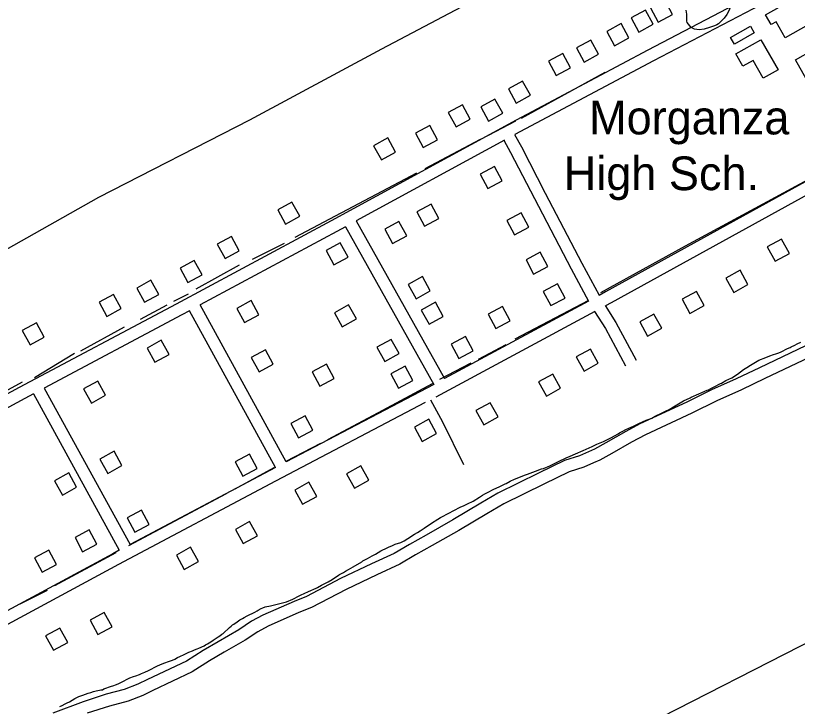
# Model space of a CAD drawing. Extents: x 3187622 to 3225504, y 800805 to 826213.
# Drawn here: x 3197892 to 3199818, y 810105 to 811808 of the extents above; entities that cross this region are included whole.
import ezdxf

# ---------------------------------------------------------------- set-up
doc = ezdxf.new("R2010")
doc.units = 0
for name, color, linetype in [('V-BLDG-IDEN', 7, 'Continuous'), ('V-BLDG-OTLN', 7, 'Continuous'), ('V-ROAD-CNTR', 7, 'Continuous'), ('V-SITE-VEGE', 7, 'Continuous'), ('V-TOPO-SHOR', 7, 'Continuous')]:
    doc.layers.add(name, color=color, linetype=linetype)

msp = doc.modelspace()

# ---------------------------------------------------------------- linework, layer by layer
at = {"layer": 'V-BLDG-OTLN'}
for points in [[(3199787.3, 811753.2), (3199764.9, 811792.8), (3199752.8, 811786), (3199739, 811810.4), (3199847.2, 811871.5), (3199852.7, 811861.8), (3199865.8, 811869.2), (3199890.9, 811824.9), (3199876.6, 811816.8), (3199882.2, 811806.9)], [(3199474.8, 811792.1), (3199509.9, 811811.3), (3199490.8, 811846.4), (3199455.6, 811827.2)], [(3199427.1, 811767.7), (3199462.2, 811786.8), (3199443.1, 811822), (3199408, 811802.8)], [(3199367.3, 811734.1), (3199402.4, 811753.2), (3199383.3, 811788.4), (3199348.1, 811769.2)], [(3199662.3, 811737.8), (3199652.8, 811754.4), (3199701.7, 811782.5), (3199711.2, 811765.9)], [(3199292.5, 811693.7), (3199327.6, 811712.9), (3199308.4, 811748), (3199273.3, 811728.9)], [(3199666.1, 811713.6), (3199727.3, 811748.7), (3199769.8, 811674.6), (3199733.6, 811653.8), (3199708.5, 811697.7), (3199683.4, 811683.3)], [(3199223.7, 811660.6), (3199258.8, 811679.8), (3199239.6, 811714.9), (3199204.5, 811695.8)], [(3199812.6, 811699.1), (3199856.5, 811723.9), (3199882.9, 811677.3), (3199839, 811652.4)], [(3199124.8, 811592.5), (3199159.9, 811611.7), (3199140.7, 811646.8), (3199105.6, 811627.7)], [(3199056.7, 811548.3), (3199091.8, 811567.4), (3199072.6, 811602.5), (3199037.5, 811583.4)], [(3198976.6, 811534), (3199011.8, 811553.2), (3198992.6, 811588.3), (3198957.5, 811569.2)], [(3198895.8, 811483), (3198930.9, 811502.1), (3198911.7, 811537.2), (3198876.6, 811518.1)], [(3198792.8, 811452.3), (3198827.9, 811471.5), (3198808.8, 811506.6), (3198773.7, 811487.5)], [(3199071.2, 811436.5), (3199036.1, 811417.5), (3199055.1, 811382.3), (3199090.3, 811401.3)], [(3198556.5, 811294.4), (3198591.6, 811313.6), (3198572.4, 811348.7), (3198537.3, 811329.5)], [(3198915.1, 811343.1), (3198879.9, 811324.1), (3198899, 811288.9), (3198934.1, 811307.9)], [(3199155.6, 811286.8), (3199136.9, 811322.1), (3199101.5, 811303.4), (3199120.3, 811268)], [(3198836.1, 811300.7), (3198800.9, 811281.7), (3198819.9, 811246.5), (3198855.1, 811265.5)], [(3198407.6, 811209.5), (3198442.7, 811228.6), (3198423.6, 811263.7), (3198388.5, 811244.6)], [(3199778.4, 811257.1), (3199743.4, 811237.8), (3199762.7, 811202.8), (3199797.8, 811222.1)], [(3198691.5, 811248.1), (3198656.3, 811229.1), (3198675.3, 811193.9), (3198710.5, 811213)], [(3199203.1, 811189.5), (3199184.3, 811224.8), (3199149, 811206.1), (3199167.8, 811170.7)], [(3198315.9, 811150.2), (3198351, 811169.4), (3198331.9, 811204.5), (3198296.8, 811185.3)], [(3199676.5, 811180.3), (3199641.4, 811161), (3199660.7, 811126), (3199695.8, 811145.3)], [(3198209.1, 811101.5), (3198244.3, 811120.7), (3198225.1, 811155.8), (3198190, 811136.6)], [(3198858.9, 811145.3), (3198878.4, 811110.4), (3198913.3, 811129.9), (3198893.8, 811164.8)], [(3199245.1, 811112), (3199226.3, 811147.3), (3199191, 811128.5), (3199209.8, 811093.2)], [(3198116.5, 811066.6), (3198151.6, 811085.8), (3198132.4, 811120.9), (3198097.3, 811101.7)], [(3199568.7, 811128.2), (3199533.6, 811108.9), (3199553, 811073.9), (3199588, 811093.2)], [(3198471.7, 811105.6), (3198436.5, 811086.5), (3198455.5, 811051.4), (3198490.7, 811070.4)], [(3198731.5, 811060.5), (3198712, 811095.4), (3198677.1, 811075.9), (3198696.5, 811041)], [(3198890.8, 811082.2), (3198910.3, 811047.3), (3198945.2, 811066.8), (3198925.7, 811101.7)], [(3199074.6, 811036.7), (3199109.8, 811055.5), (3199091, 811090.8), (3199055.7, 811071.9)], [(3199464.3, 811072.6), (3199429.3, 811053.3), (3199448.6, 811018.3), (3199483.6, 811037.6)], [(3197927.1, 810996.5), (3197962.2, 811015.6), (3197943.1, 811050.7), (3197908, 811031.6)], [(3198250.6, 811007.8), (3198215.4, 810988.8), (3198234.4, 810953.6), (3198269.6, 810972.7)], [(3198836.2, 810975.2), (3198816.7, 811010.1), (3198781.7, 810990.7), (3198801.2, 810955.7)], [(3198983.2, 810962.6), (3199018.5, 810981.5), (3198999.6, 811016.8), (3198964.4, 810997.9)], [(3198472.1, 810965), (3198491.3, 810929.9), (3198526.4, 810949.1), (3198507.2, 810984.2)], [(3199307.6, 810986.3), (3199272.6, 810967), (3199291.9, 810931.9), (3199326.9, 810951.3)], [(3198640.9, 810894.8), (3198676.3, 810913.4), (3198657.7, 810948.8), (3198622.3, 810930.2)], [(3198834.9, 810890.2), (3198870.2, 810909.1), (3198851.3, 810944.3), (3198816.1, 810925.5)], [(3199215, 810924.5), (3199180, 810905.2), (3199199.3, 810870.2), (3199234.3, 810889.5)], [(3198094.4, 810907.4), (3198059.2, 810888.4), (3198078.2, 810853.2), (3198113.4, 810872.2)], [(3199060.8, 810854), (3199025.8, 810834.7), (3199045.1, 810799.7), (3199080.1, 810819)], [(3198588.7, 810767.6), (3198624, 810786.5), (3198605.1, 810821.7), (3198569.9, 810802.9)], [(3198909.4, 810813), (3198874.3, 810793.7), (3198893.6, 810758.7), (3198928.7, 810778)], [(3198099.2, 810714.9), (3198118.5, 810679.8), (3198153.5, 810699.1), (3198134.3, 810734.1)], [(3198451.3, 810672.7), (3198486.6, 810691.6), (3198467.7, 810726.8), (3198432.5, 810708)], [(3198742.1, 810698), (3198707.1, 810678.7), (3198726.4, 810643.7), (3198761.4, 810663)], [(3198042, 810645.7), (3198022.8, 810680.8), (3197987.7, 810661.5), (3198007, 810626.4)], [(3198614.1, 810658), (3198579.1, 810638.7), (3198598.4, 810603.7), (3198633.4, 810623)], [(3198185.4, 810534.9), (3198220.7, 810553.7), (3198201.8, 810589), (3198166.6, 810570.1)], [(3198468.1, 810560.9), (3198433.1, 810541.6), (3198452.4, 810506.6), (3198487.4, 810525.9)], [(3198056.8, 810486.2), (3198092.1, 810505.1), (3198073.2, 810540.3), (3198038, 810521.5)], [(3197956.7, 810436.1), (3197992, 810455), (3197973.1, 810490.2), (3197937.9, 810471.4)], [(3198322.8, 810497.5), (3198287.8, 810478.2), (3198307.1, 810443.1), (3198342.1, 810462.4)], [(3198110, 810336.8), (3198074.9, 810317.5), (3198094.2, 810282.4), (3198129.3, 810301.8)], [(3198000.6, 810298.2), (3197965.5, 810278.9), (3197984.8, 810243.8), (3198019.9, 810263.1)]]:
    msp.add_lwpolyline(points, close=True, dxfattribs=at)
at = {"layer": 'V-ROAD-CNTR'}
for points in [[(3200053.3, 812039.9), (3199449.2, 811723.4), (3199124.6, 811550.6), (3198668.7, 811302.6), (3198286.8, 811096.9), (3197900.5, 810891.1), (3197519.5, 810685.4), (3197438.1, 810645.5), (3197246.6, 810539.3), (3197177.2, 810500)], [(3200067.2, 812013.4), (3199463.2, 811696.8), (3199121.4, 811514.9)], [(3200279.6, 811642.4), (3199344.6, 811126.9), (3199329.1, 811118.5)], [(3199095.9, 811500.8), (3198730.9, 811302.3)], [(3199094.5, 811501), (3199111.1, 811470.9), (3199169.8, 811357), (3199260.4, 811183.6), (3199303.2, 811104.1)], [(3199120.8, 811515.5), (3199137.6, 811485), (3199196.5, 811370.8), (3199286.9, 811197.6), (3199329.3, 811118.9)], [(3199867.1, 811380.7), (3199358.9, 811100.5), (3199344.5, 811092.8)], [(3198704.5, 811287.9), (3198682.9, 811276.2), (3198346.4, 811094.9)], [(3198704.5, 811287.9), (3198921.6, 810898.9)], [(3198730.9, 811302.3), (3198947.9, 810913.3)], [(3199302.9, 811104.5), (3198947.9, 810913.3)], [(3198319.9, 811080.7), (3198301, 811070.5), (3197962, 810889.8)], [(3198531.6, 810694.1), (3198319.9, 811080.7)], [(3198558.2, 810708.1), (3198346.4, 811094.9)], [(3199318.3, 811078.7), (3198927.2, 810868)], [(3199317.9, 811078.8), (3199344.5, 811036.7), (3199394.1, 810944.9)], [(3199344.3, 811093.2), (3199370.4, 811051.9), (3199420.5, 810959.2)], [(3199913.5, 811030), (3199724.5, 810940.3), (3199667.1, 810912.8), (3199606.1, 810885.8), (3199544.8, 810855), (3199429.8, 810801.9), (3199394.8, 810783.2), (3199345.7, 810755.2), (3199317.4, 810739.4), (3199303, 810733), (3199281, 810723.3), (3199244.1, 810711.1), (3199180, 810680.3), (3199079.9, 810631.3), (3199037.5, 810606.2), (3198968.4, 810564.9), (3198903.1, 810527.7), (3198862, 810504.6), (3198824, 810482.6), (3198768.5, 810456.5), (3198692.3, 810420.5), (3198607.9, 810376.2), (3198578, 810364.3), (3198500.8, 810329.9), (3198472.6, 810315.3), (3198441.3, 810293.7), (3198390.5, 810264.8), (3198353.9, 810242.9), (3198312.3, 810217.1), (3198216.2, 810171.7), (3198192.8, 810160), (3198159.3, 810146.7), (3198114.8, 810135.1), (3198058.1, 810116.8), (3197983.1, 810089)], [(3199926.5, 811003), (3199737.5, 810913.3), (3199679.7, 810885.5), (3199618.9, 810858.7), (3199557.8, 810827.9), (3199443.2, 810775), (3199409.3, 810756.9), (3199360.5, 810729), (3199330.8, 810712.6), (3199315.2, 810705.6), (3199291.8, 810695.2), (3199255.4, 810683.2), (3199193.1, 810653.3), (3199094.2, 810604.9), (3199052.8, 810580.4), (3198983.6, 810538.9), (3198917.9, 810501.6), (3198876.8, 810478.6), (3198837.9, 810456), (3198781.3, 810429.4), (3198705.6, 810393.6), (3198620.4, 810348.9), (3198589.6, 810336.7), (3198513.9, 810302.9), (3198488.1, 810289.5), (3198457.2, 810268.3), (3198405.6, 810238.9), (3198369.5, 810217.3), (3198326.7, 810190.7), (3198229.3, 810144.7), (3198205.1, 810132.6), (3198168.7, 810118.2), (3198123.2, 810106.3), (3198068, 810088.5)], [(3197962, 810889.8), (3198173.6, 810504.4)], [(3198921.6, 810898.9), (3198558.2, 810708.1)], [(3197935.5, 810875.7), (3197914.7, 810864.6), (3197574.8, 810681.1)], [(3197935.5, 810875.7), (3198147.1, 810490.4)], [(3198900.9, 810854.1), (3198531.9, 810660.4), (3198145.2, 810455.4), (3197760.1, 810247.6), (3197453.8, 810081.2), (3196607, 809631.5)], [(3198913.5, 810860.7), (3198943.1, 810806.9), (3198995, 810701.9)], [(3198531.6, 810694.1), (3198517.9, 810686.9), (3198173.6, 810504.4)], [(3198147.1, 810490.4), (3198131, 810481.8), (3197786.6, 810296)]]:
    msp.add_lwpolyline(points, dxfattribs=at)
at = {"layer": 'V-SITE-VEGE'}
msp.add_lwpolyline([(3199653.3, 811844), (3199652.3, 811829.5), (3199651.4, 811826.9), (3199650.1, 811823.8), (3199647.9, 811818.1), (3199643.5, 811811.1), (3199636.8, 811801.5), (3199628.4, 811792.7), (3199626.2, 811791.4), (3199623.1, 811787.9), (3199619.2, 811785.7), (3199613.5, 811783.1), (3199601.1, 811779.2), (3199587.9, 811774.9), (3199575.6, 811773.2), (3199563.8, 811775), (3199555.9, 811779), (3199545.8, 811791.3), (3199545, 811794.4), (3199545, 811808), (3199545.5, 811811.5), (3199543.3, 811821.7)], dxfattribs=at)
at = {"layer": 'V-TOPO-SHOR'}
for p, q in [((3199138.3, 811555), (3199344.3, 811668.7)), ((3199056.4, 811513.3), (3199123.9, 811548.6)), ((3198900.7, 811431.5), (3199036.5, 811503.9)), ((3198580.5, 811261.8), (3198880.1, 811420.4)), ((3198475.2, 811208), (3198553.8, 811247.6)), ((3198336.4, 811134.5), (3198443.4, 811194)), ((3198281.2, 811104.4), (3198317.6, 811122.7)), ((3199303.3, 811105.6), (3199121.7, 811010.4)), ((3198199, 811059.7), (3198265.1, 811094.9)), ((3198052.3, 810981.6), (3198159.8, 811040.8)), ((3199099.3, 810996.4), (3199030.8, 810960.7)), ((3197938, 810916.4), (3198036.8, 810975.9)), ((3199012.9, 810951.6), (3198936, 810910.9)), ((3197785.7, 810838.6), (3197909, 810905.6)), ((3198643, 810753.5), (3198557.6, 810709.1)), ((3198527.8, 810693.4), (3198431.9, 810641.2)), ((3198410.6, 810629.7), (3198169.8, 810500.9)), ((3198138.2, 810484.2), (3197987.5, 810402.3)), ((3197969.3, 810391.1), (3197901.9, 810357.5)), ((3199334.8, 810004), (3199932.2, 810309.2))]:
    msp.add_line(p, q, dxfattribs=at)
for points in [[(3197051.9, 810784.3), (3197546.1, 811058.4), (3197798.1, 811192.5), (3198096.9, 811360.3), (3198468.6, 811550.9), (3198793.7, 811725.9), (3199502.3, 812101)], [(3199954.1, 811463.2), (3199541, 811239.8), (3199332.3, 811124.8)], [(3199627.9, 810901), (3199630.9, 810902.5), (3199641.2, 810908.6), (3199648.8, 810912.3), (3199656.4, 810915.3), (3199670.1, 810924.4), (3199684.9, 810935.7), (3199693.3, 810941), (3199701.7, 810946.6), (3199714.2, 810954.2), (3199722.6, 810959.1), (3199740.1, 810965.4), (3199750, 810969.6), (3199758.7, 810972.6), (3199764.1, 810974.8), (3199772, 810977.1), (3199777.4, 810979.3), (3199793.3, 810987.2), (3199799.8, 810990.2), (3199802.5, 810991.7), (3199811.2, 810995.9), (3199817.3, 810998.9), (3199826.4, 811003)], [(3198635.4, 810398.8), (3198645.3, 810404.1), (3198651.8, 810407.1), (3198661.7, 810412.3), (3198671.2, 810418.4), (3198687.2, 810428.5), (3198689.8, 810430.4), (3198699, 810435.7), (3198704.3, 810438.7), (3198711.5, 810443.2), (3198723, 810449.6), (3198744.3, 810461.7), (3198747.3, 810464), (3198758.3, 810469.6), (3198764.4, 810473), (3198770.1, 810476.4), (3198778.1, 810480.9), (3198791.4, 810488.8), (3198794.5, 810490.3), (3198804, 810494.8), (3198810.5, 810498.2), (3198820.3, 810502.3), (3198826.8, 810505), (3198840.9, 810509.5), (3198848.5, 810513.6), (3198857.6, 810519.6), (3198874.4, 810529.8), (3198881.6, 810533.9), (3198888.1, 810538.1), (3198891.1, 810540), (3198898.3, 810544.5), (3198915.9, 810557.3), (3198931.8, 810567.1), (3198938.7, 810570.9), (3198944.8, 810574.3), (3198954.3, 810579.5), (3198960.7, 810582.6), (3198969.9, 810587.4), (3198988.1, 810596.9), (3198991.2, 810598.4), (3198996.5, 810600.2), (3199000.3, 810602.1), (3199004.9, 810604.4), (3199018.6, 810611.5), (3199034.2, 810620.9), (3199042.2, 810626.2), (3199047.9, 810629.2), (3199055.5, 810633.7), (3199068.4, 810639.8), (3199084.8, 810647.3), (3199087.8, 810648.8), (3199097.3, 810653.7), (3199100.4, 810655.2), (3199110.2, 810660.8), (3199120.9, 810665.3), (3199147.5, 810675.8), (3199152.5, 810678.1), (3199172.2, 810685.2), (3199187.4, 810690.8), (3199192.4, 810692), (3199207.6, 810698.3), (3199233.8, 810711.5), (3199243.3, 810716), (3199247.9, 810718.3), (3199257.4, 810722.4), (3199271.1, 810728), (3199289.7, 810735.9), (3199312.2, 810746.1), (3199323.9, 810751.7), (3199331.9, 810755.1), (3199340.3, 810758.5), (3199359.3, 810768.3), (3199375.7, 810777.3), (3199379.5, 810779.6), (3199387.5, 810783.7), (3199395.1, 810787.8), (3199402.7, 810791.2), (3199413.7, 810796.1), (3199426.6, 810802.5), (3199436.2, 810806.6), (3199444.9, 810810.8), (3199452.1, 810813.8), (3199458.6, 810816), (3199467, 810820.5), (3199484.8, 810828.8), (3199487.9, 810830.3), (3199494.7, 810834.1), (3199501.6, 810837.5), (3199512.2, 810843.9), (3199537, 810858.2), (3199553.3, 810866.1), (3199556, 810867.6), (3199561.3, 810869.8), (3199569.3, 810873.6), (3199574.6, 810875.8), (3199582.2, 810878.8), (3199595.5, 810884.9), (3199598.6, 810886), (3199604.3, 810888.6), (3199612.3, 810893.1), (3199627.9, 810901)], [(3198917.5, 810900.3), (3198795.1, 810835), (3198660.3, 810762.6)], [(3198000.7, 810105.2), (3198006, 810107.5), (3198013.6, 810111.6), (3198019, 810114.2), (3198024.7, 810116.9), (3198037.6, 810124.4), (3198041, 810126.3), (3198044.4, 810128.2), (3198047.5, 810129.7), (3198057.4, 810133.4), (3198070.3, 810138.3), (3198077.1, 810139.8), (3198083.6, 810141.7), (3198090.4, 810143.5), (3198098, 810145.4), (3198101.8, 810146.1), (3198105.3, 810146.5), (3198109.1, 810148.4), (3198128.1, 810155.5), (3198131.1, 810156.2), (3198140.2, 810159.6), (3198145.9, 810161.9), (3198153.9, 810166), (3198169.5, 810174.3), (3198173.3, 810175.4), (3198182.4, 810178.8), (3198188.1, 810180.7), (3198196.9, 810184), (3198201.8, 810186.3), (3198210.2, 810189.7), (3198219.3, 810193.8), (3198225.4, 810197.2), (3198234.9, 810202.1), (3198241, 810205.1), (3198246.7, 810207.7), (3198257, 810211.9), (3198271, 810216.7), (3198278.3, 810219.7), (3198283.6, 810222), (3198290.8, 810226.1), (3198295.8, 810228.4), (3198307.2, 810233.6), (3198318.6, 810238.9), (3198327.7, 810242.7), (3198332.3, 810244.5), (3198339.1, 810247.2), (3198343.3, 810249), (3198355.8, 810254.7), (3198359.6, 810257.3), (3198364.2, 810259.6), (3198368.4, 810261.8), (3198374.9, 810266.4), (3198378.7, 810268.2), (3198390.9, 810276.9), (3198394.7, 810279.2), (3198399.6, 810283.3), (3198403, 810285.2), (3198406.9, 810289.4), (3198414.1, 810295.8), (3198418.3, 810299.6), (3198422.9, 810303.3), (3198426.3, 810306), (3198429.3, 810307.9), (3198437.7, 810313.5), (3198440.7, 810316.2), (3198444.2, 810318.4), (3198450.3, 810322.2), (3198454.4, 810324.8), (3198462.4, 810328.6), (3198480.7, 810337.6), (3198486.8, 810340.6), (3198489.4, 810342.5), (3198496.7, 810346.3), (3198500.9, 810348.2), (3198506.6, 810350.8), (3198519.5, 810353.4), (3198525.9, 810354.9), (3198539.6, 810357.8), (3198549.1, 810360.8), (3198559, 810363.5), (3198574.2, 810369.5), (3198579.9, 810372.5), (3198585.6, 810375.1), (3198595.5, 810380), (3198602.3, 810383.8), (3198613.4, 810388.6), (3198632, 810396.9), (3198635.4, 810398.8)]]:
    msp.add_lwpolyline(points, dxfattribs=at)

# ---------------------------------------------------------------- texts
at = {"layer": 'V-BLDG-IDEN'}
for s, p in [('Morganza', (3199304.4, 811515.4)), ('High Sch.', (3199241.9, 811377.9))]:
    msp.add_text(s, height=83, dxfattribs=at).set_placement(p)

doc.saveas('drawing.dxf')
